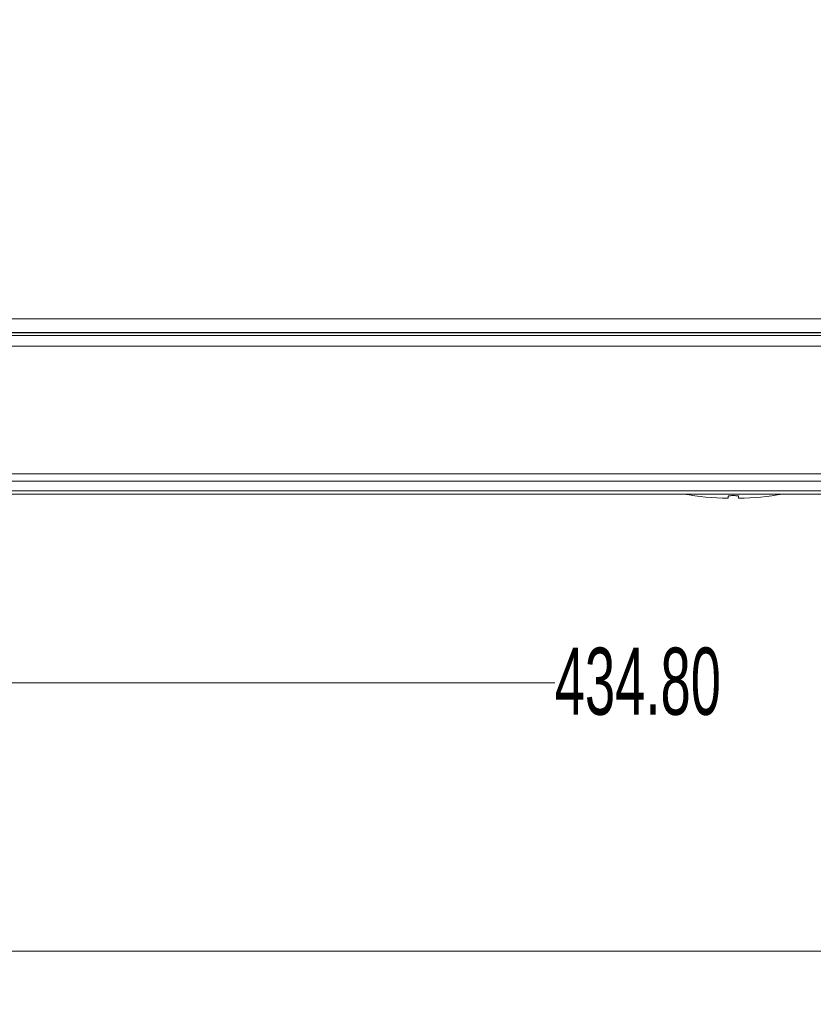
# Model space of a CAD drawing. Header units: millimetres. Extents: x 0 to 1118, y 0 to 864.
# Tile 375 of 390: x 816 to 854, y 541 to 587. Entities that reach past the tile are written whole.
import ezdxf

# ---------------------------------------------------------------- set-up
doc = ezdxf.new("R2010")
doc.units = ezdxf.units.MM
doc.styles.add('SLDTEXTSTYLE0', font='TXT', dxfattribs={"width": 0.605})
doc.dimstyles.new('SLDDIMSTYLE1', dxfattribs={"dimtxt": 3.175, "dimasz": 3.302, "dimexe": 0, "dimexo": 0.0625, "dimgap": 0.79375, "dimtad": 0, "dimtih": 1, "dimtoh": 1, "dimdec": 1, "dimlfac": 4, "dimrnd": 1e-09, "dimzin": 4, "dimdsep": 46, "dimtxsty": 'SLDTEXTSTYLE0', "dimsah": 1, "dimcen": 0.09, "dimadec": 0, "dimazin": 1, "dimtfac": 1, "dimtofl": 0, "dimtmove": 0, "dimatfit": 3, "dimfxl": 1, "dimfrac": 2, "dimtolj": 1, "dimtzin": 12, "dimarcsym": 0})
doc.dimstyles.new('SLDDIMSTYLE5', dxfattribs={"dimtxt": 3.175, "dimasz": 3.302, "dimexe": 0, "dimexo": 0.0625, "dimgap": 0.79375, "dimtad": 0, "dimtih": 1, "dimtoh": 1, "dimlfac": 4, "dimrnd": 1e-09, "dimzin": 4, "dimdsep": 46, "dimtxsty": 'SLDTEXTSTYLE0', "dimsah": 1, "dimcen": 0.09, "dimadec": 0, "dimazin": 1, "dimtfac": 1, "dimtofl": 0, "dimtmove": 0, "dimatfit": 3, "dimfxl": 1, "dimfrac": 2, "dimtolj": 1, "dimtzin": 12, "dimarcsym": 0})

# ---------------------------------------------------------------- blocks, each defined once
blk = doc.blocks.new('_D_22')
at = {"color": 7, "linetype": 'Continuous', "lineweight": 0}
for p, q in [((900.769, 645.849), (739.354, 645.849)), ((740.954, 645.849), (740.954, 611.46)), ((740.954, 572.199), (740.954, 606.588)), ((788.598, 572.199), (739.354, 572.199))]:
    blk.add_line(p, q, dxfattribs=at)
for points in [[(740.954, 645.849), (740.446, 642.547), (741.462, 642.547)], [(740.954, 572.199), (741.462, 575.501), (740.446, 575.501)]]:
    blk.add_solid(points, dxfattribs=at)
at = {"color": 7, "linetype": 'Continuous', "lineweight": 0, "insert": (734.285, 610.68), "char_height": 3.175, "attachment_point": 1, "style": 'SLDTEXTSTYLE0'}
blk.add_mtext('294.60', dxfattribs=at)
blk = doc.blocks.new('_D_23')
at = {"color": 7, "linetype": 'Continuous', "lineweight": 0}
for p, q in [((902.369, 644.249), (902.369, 554.304)), ((793.669, 567.127), (793.669, 554.304)), ((793.669, 555.904), (841.35, 555.904)), ((902.369, 555.904), (854.689, 555.904))]:
    blk.add_line(p, q, dxfattribs=at)
for points in [[(793.669, 555.904), (796.971, 555.396), (796.971, 556.412)], [(902.369, 555.904), (899.067, 556.412), (899.067, 555.396)]]:
    blk.add_solid(points, dxfattribs=at)
at = {"color": 7, "linetype": 'Continuous', "lineweight": 0, "insert": (841.35, 557.561), "char_height": 3.175, "attachment_point": 1, "style": 'SLDTEXTSTYLE0'}
blk.add_mtext('434.80', dxfattribs=at)
blk = doc.blocks.new('_D_25')
at = {"color": 7, "linetype": 'Continuous', "lineweight": 0}
for p, q in [((793.669, 567.127), (793.669, 541.604)), ((1007.419, 567.127), (1007.419, 541.604)), ((793.669, 543.204), (895.087, 543.204)), ((1007.419, 543.204), (906.001, 543.204))]:
    blk.add_line(p, q, dxfattribs=at)
for points in [[(793.669, 543.204), (796.971, 542.696), (796.971, 543.712)], [(1007.419, 543.204), (1004.117, 543.712), (1004.117, 542.696)]]:
    blk.add_solid(points, dxfattribs=at)
at = {"color": 7, "linetype": 'Continuous', "lineweight": 0, "insert": (895.087, 544.861), "char_height": 3.175, "attachment_point": 1, "style": 'SLDTEXTSTYLE0'}
blk.add_mtext('855.0', dxfattribs=at)

msp = doc.modelspace()

# ---------------------------------------------------------------- linework, layer by layer
at = {"color": 9, "linetype": 'Continuous', "lineweight": 0}
for p, q in [((798.6352, 573.1114), (1002.4535, 573.1114)), ((1002.6319, 572.4489), (798.4569, 572.4489)), ((1002.6319, 571.8239), (798.4569, 571.8239)), ((1002.6319, 565.781), (798.4569, 565.781)), ((1002.6319, 565.4275), (798.4569, 565.4275)), ((1002.6319, 564.9704), (798.4569, 564.9704))]:
    msp.add_line(p, q, dxfattribs=at)
at = {"color": 7, "linetype": 'Continuous', "lineweight": 15}
for p, q in [((1002.6319, 572.3239), (798.4569, 572.3239)), ((798.6352, 572.4614), (1002.4535, 572.4614)), ((1002.6319, 564.8239), (798.4569, 564.8239)), ((849.5444, 564.6269), (849.5444, 564.7218))]:
    msp.add_line(p, q, dxfattribs=at)
for start, end in [(260.25119, 268.96736), (271.03426, 279.74881)]:
    msp.add_arc((849.7944, 578.4739), 13.85, start, end, dxfattribs=at)
for points, knots in [([(849.5444, 564.7218), (849.5471, 564.7252), (849.5527, 564.7319), (849.5963, 564.7408), (849.6603, 564.7475), (849.7306, 564.7508), (849.8043, 564.7518), (849.8783, 564.7503), (849.9528, 564.7454), (850.0094, 564.738), (850.0399, 564.7296), (850.0431, 564.7241), (850.0444, 564.7218)], [0, 0, 0, 0, 0.1082811, 0.2165739, 0.3245225, 0.4317559, 0.4999845, 0.6064069, 0.7128178, 0.8195606, 0.9270073, 1, 1, 1, 1]), ([(850.0444, 564.7218), (850.0444, 564.6585), (850.0444, 564.5947), (850.0444, 564.6266), (850.0444, 564.6268)], [0, 0, 0, 0, 0.9930187, 1, 1, 1, 1])]:
    msp.add_open_spline(points, degree=3, knots=knots, dxfattribs=at)

# ---------------------------------------------------------------- dimensions: what is measured, and where the dimension line sits
at = {"color": 7, "linetype": 'Continuous', "lineweight": 0}
dim = msp.add_linear_dim(base=(740.9545, 572.1989), p1=(902.3694, 645.8489), p2=(790.1977, 572.1989), angle=90, dimstyle='SLDDIMSTYLE5', dxfattribs=at)
dim.commit()
dim.dimension.update_dxf_attribs({"geometry": '_D_22', "text_midpoint": (740.9545, 609.0239), "dimtype": 160})
for base, p1, p2, dimstyle, picture, middle in [((793.6694, 555.9042), (902.3694, 645.8489), (793.6694, 568.7273), 'SLDDIMSTYLE5', '_D_23', (848.0194, 555.9042)), ((1007.4194, 543.2042), (793.6694, 568.7273), (1007.4194, 568.7273), 'SLDDIMSTYLE1', '_D_25', (900.5444, 543.2042))]:
    dim = msp.add_linear_dim(base=base, p1=p1, p2=p2, dimstyle=dimstyle, dxfattribs=at)
    dim.commit()
    dim.dimension.update_dxf_attribs({"geometry": picture, "text_midpoint": middle, "dimtype": 160})

doc.saveas('drawing.dxf')
